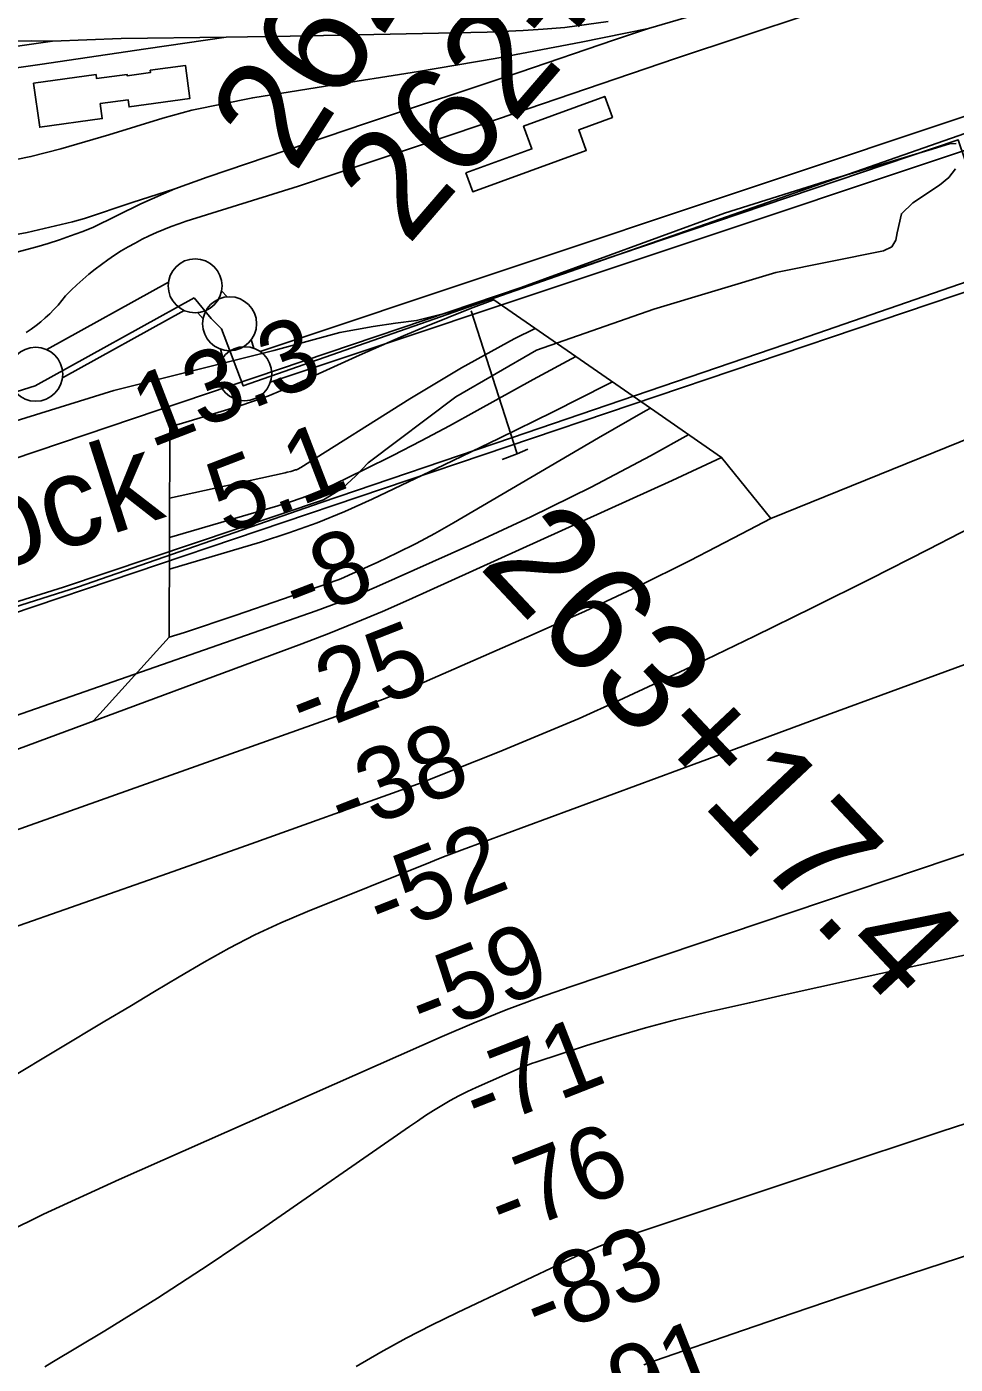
# Model space of a CAD drawing. Extents: x 3651524 to 3689615, y 505651 to 531377.
# Drawn here: x 3673494 to 3674354, y 515883 to 517121 of the extents above; entities that cross this region are included whole.
import ezdxf

# ---------------------------------------------------------------- set-up
doc = ezdxf.new("R2010")
doc.units = 0
for name, color, linetype in [('V-BLDG-IDEN', 7, 'Continuous'), ('V-BLDG-OTLN', 7, 'Continuous'), ('V-CHAN-DOCK', 7, 'Continuous'), ('V-FLOD-BASE', 7, 'Continuous'), ('V-RAIL-TRAK', 7, 'Continuous'), ('V-RIVR-EDGE', 7, 'Continuous'), ('V-RIVR-RANG', 7, 'Continuous'), ('V-ROAD-CNTR', 7, 'Continuous'), ('V-SITE-VEGE', 7, 'Continuous'), ('V-SURV-IDEN', 7, 'Continuous'), ('V-SURV-LINE', 7, 'Continuous'), ('V-TOPO-DPTH', 7, 'Continuous'), ('V-TOPO-MAJR', 7, 'Continuous'), ('V-TOPO-MINR', 7, 'Continuous'), ('V-TOPO-WATR', 7, 'Continuous')]:
    doc.layers.add(name, color=color, linetype=linetype)

msp = doc.modelspace()

# ---------------------------------------------------------------- linework, layer by layer
at = {"layer": 'V-BLDG-OTLN'}
for points in [[(3673608.159, 517081.044), (3673640.798, 517085.57), (3673645.043, 517054.948), (3673588.645, 517047.129), (3673587.726, 517053.767), (3673561.943, 517050.193), (3673563.877, 517036.256), (3673505.875, 517028.214), (3673500.223, 517068.973), (3673558.071, 517076.993), (3673558.585, 517073.296), (3673586.841, 517077.214), (3673587.031, 517075.846), (3673608.466, 517078.82)], [(3673900.633, 516986), (3673961.774, 517008.258), (3673954.068, 517029.426), (3674029.299, 517056.814), (3674036.475, 517037.342), (3674005.292, 517025.885), (3674012.213, 517006.874), (3673906.98, 516968.566)]]:
    msp.add_lwpolyline(points, close=True, dxfattribs=at)
at = {"layer": 'V-CHAN-DOCK'}
msp.add_lwpolyline([(3674400.149, 516888.194), (3673478.791, 516577.148), (3673435.463, 516705.484), (3674356.823, 517016.532), (3674400.149, 516888.194)], dxfattribs=at)
at = {"layer": 'V-FLOD-BASE'}
for p, q in [((3673648.906, 516870.303), (3673664.784, 516851.25)), ((3673948.086, 516726.029), (3673905.414, 516858.265))]:
    msp.add_line(p, q, dxfattribs=at)
for points in [[(3674375.346, 517026.692), (3673694.42, 516788.8), (3673674.311, 516841.725), (3673664.784, 516851.25)], [(3673648.906, 516870.303), (3673501.777, 516788.8), (3673141.892, 516675.542), (3672978.886, 516644.847), (3672789.417, 516592.981), (3672704.739, 516536.88)], [(3673958.121, 516730.306), (3673948.086, 516726.029), (3673934.382, 516720.582)]]:
    msp.add_lwpolyline(points, dxfattribs=at)
at = {"layer": 'V-RAIL-TRAK'}
for points in [[(3672590.663, 516998.68), (3672690.442, 517013.693), (3672823.803, 517032.623), (3672937.791, 517049.718), (3673062.868, 517068.062), (3673168.121, 517083.153), (3673269.628, 517097.41), (3673296.172, 517101.538), (3673318.195, 517104.352), (3673331.328, 517105.161), (3673373.237, 517107.002), (3673415.176, 517106.81), (3673498.558, 517108.139), (3673517.647, 517108.094), (3673581.301, 517110.396), (3673678.768, 517111.608), (3673737.901, 517112.595), (3673815.334, 517114.154), (3673920.298, 517116.255), (3673953.763, 517117.82), (3673972.209, 517119.018), (3673992.372, 517120.71), (3674032.351, 517126.278)], [(3674117.318, 517133.458), (3674069.944, 517119.804), (3674037.393, 517108.864), (3673950.652, 517079.324), (3673808.611, 517032.107), (3673661.132, 516981.997), (3673631.084, 516971.247), (3673599.514, 516957.502), (3673555.068, 516935.597), (3673544.843, 516931.562), (3673534.539, 516927.731), (3673524.162, 516924.1), (3673513.715, 516920.673), (3673503.205, 516917.456), (3673478.897, 516911.056)], [(3674069.944, 517119.804), (3674007.373, 517107.191), (3673927.786, 517091.988), (3673856.917, 517079.885), (3673770.573, 517066.464), (3673703.284, 517055.661), (3673646.958, 517044.229), (3673619.836, 517036.807), (3673569.826, 517021.24), (3673525.413, 517008.254), (3673497.819, 517001.137), (3673468.796, 516995.253), (3673433.685, 516988.345), (3673382.002, 516980.577), (3673296.119, 516967.947), (3673202.876, 516955.684), (3673115.893, 516943.195), (3673004.74, 516925.048), (3672921.184, 516913.86), (3672859.981, 516904.08)], [(3673517.647, 517108.094), (3673445.816, 517097.694), (3673319.171, 517079.485), (3673154.742, 517055.426), (3672987.182, 517031.321), (3672812.291, 517005.549), (3672675.182, 516986.097), (3672536.213, 516965.211), (3672412.696, 516947.045), (3672302.292, 516931.098), (3672147.554, 516907.8)], [(3673678.768, 517111.608), (3673604.124, 517100.858), (3673505.904, 517086.492), (3673383.477, 517068.809), (3673228.572, 517045.978), (3673065.85, 517022.881), (3672952.473, 517007.05), (3672799.747, 516985.187), (3672686.557, 516967.167), (3672557.295, 516945.792), (3672456.593, 516929.979), (3672333.69, 516912.606)], [(3673631.084, 516971.247), (3673591.672, 516958.643), (3673547.284, 516943.936), (3673536.376, 516940.654), (3673494.267, 516930.831), (3673440.266, 516920.997), (3673385.285, 516913.964)]]:
    msp.add_lwpolyline(points, dxfattribs=at)
at = {"layer": 'V-RIVR-EDGE'}
for points in [[(3674415.893, 516903.01), (3674209.84, 516831.83), (3673943.079, 516740.581), (3673766.466, 516680.97), (3673540.788, 516602.486)], [(3673540.788, 516602.486), (3673416.307, 516562.967), (3673216.37, 516486.87), (3673051.405, 516429.682), (3672937.958, 516392.586), (3672821.418, 516343.243), (3672797.517, 516341.464), (3672757.709, 516348.915), (3672715.431, 516349.02), (3672668.257, 516351.588), (3672633.934, 516347.383), (3672627.18, 516341.885), (3672630.799, 516318.593), (3672469.545, 516275.488)]]:
    msp.add_lwpolyline(points, dxfattribs=at)
at = {"layer": 'V-ROAD-CNTR'}
for points in [[(3673641.639, 516941.186), (3673745.739, 516973.843), (3673916.505, 517031.122), (3674094.731, 517091.972), (3674281.027, 517154.092)], [(3673641.639, 516941.186), (3673634.633, 516938.888), (3673627.694, 516936.398), (3673620.828, 516933.713), (3673614.036, 516930.84), (3673607.329, 516927.778), (3673600.708, 516924.532), (3673594.181, 516921.101), (3673587.752, 516917.493), (3673581.424, 516913.704), (3673575.206, 516909.743), (3673569.099, 516905.608), (3673563.109, 516901.307), (3673557.241, 516896.843), (3673551.501, 516892.214), (3673545.889, 516887.428), (3673540.415, 516882.488), (3673535.08, 516877.399), (3673529.886, 516872.162), (3673526.454, 516867.788), (3673522.853, 516863.55), (3673519.089, 516859.454), (3673515.171, 516855.51), (3673511.102, 516851.719), (3673506.887, 516848.09), (3673502.535, 516844.627), (3673498.052, 516841.336), (3673493.446, 516838.223)]]:
    msp.add_lwpolyline(points, dxfattribs=at)
at = {"layer": 'V-SITE-VEGE'}
for points in [[(3673135.896, 516648.445), (3673574.553, 516784.491), (3673722.832, 516821.616), (3673783.84, 516838.364), (3673814.845, 516843.779), (3673835.384, 516846.99), (3673854.936, 516849.212), (3673896.992, 516859.989), (3674140.372, 516948.719), (3674244.21, 516981.577), (3674332.456, 517007.881), (3674348.646, 517012.862), (3674354.968, 517013.272)], [(3674354.237, 516989.758), (3674347.933, 516981.841), (3674339.26, 516974.706), (3674314.604, 516958.442), (3674304.157, 516948.143), (3674300.252, 516930.551), (3674298.886, 516923.631), (3674295.148, 516917.497), (3674287.452, 516913.921), (3674187.73, 516893.715), (3674074.806, 516859.844), (3673966.237, 516821.835), (3673891.27, 516778.575), (3673810.222, 516717.716), (3673798.596, 516705.635), (3673786.378, 516694.146), (3673768.82, 516683.234), (3673527.99, 516602.412), (3673327.615, 516539.87)]]:
    msp.add_lwpolyline(points, dxfattribs=at)
at = {"layer": 'V-SURV-LINE'}
for points in [[(3673710.003, 516820.677), (3674385.376, 517046.089)], [(3674394.856, 517017.626), (3673719.484, 516792.214)], [(3673512.384, 516822.42), (3673625.135, 516884.875)], [(3673674.415, 516876.738), (3673679.418, 516871.237)], [(3673639.661, 516858.627), (3673526.911, 516796.172)], [(3673657.229, 516851.047), (3673652.225, 516856.549)], [(3673701.922, 516831.588), (3673704.341, 516823.61)], [(3673675.637, 516814.886), (3673673.219, 516822.863)]]:
    msp.add_lwpolyline(points, dxfattribs=at)
for centre in [(3673649.873, 516881.431), (3673681.771, 516846.355), (3673502.173, 516799.616), (3673695.788, 516800.119)]:
    msp.add_circle(centre, 25, dxfattribs=at)
at = {"layer": 'V-TOPO-DPTH'}
msp.add_line((3673558.814, 516479.759), (3673555.74, 516478.621), dxfattribs=at)
for points in [[(3671893.2, 515937.954), (3672635.993, 516095.728), (3672667.997, 516104.676), (3672699.908, 516113.934), (3672731.681, 516123.656), (3672763.362, 516133.687), (3672934.031, 516189.101), (3673050.814, 516227.554), (3673167.377, 516266.65), (3673283.612, 516306.712), (3673399.629, 516347.418), (3673799.404, 516489.546), (3673812.696, 516494.426), (3673825.916, 516499.487), (3673839.029, 516504.818), (3673852.071, 516510.329), (3673962.163, 516558.196), (3674011.296, 516580.25), (3674060.062, 516603.066), (3674108.276, 516627.025), (3674156.124, 516651.745), (3674183.019, 516666.005), (3677541.251, 518025.644)], [(3674002.428, 516816.01), (3673926.46, 516868.515), (3673925.764, 516868.258), (3673904.906, 516860.365), (3673884.135, 516852.26), (3673863.491, 516843.833), (3673842.932, 516835.193), (3673822.478, 516826.302), (3673802.076, 516817.293), (3673781.755, 516808.105), (3673761.487, 516798.797), (3673743.557, 516790.468), (3673730.47, 516784.723), (3673717.24, 516779.355), (3673703.794, 516774.553), (3673690.205, 516770.128), (3673638.231, 516754.414), (3673626.405, 516750.915), (3673626.151, 516648.306)], [(3674071.544, 516768.241), (3674002.428, 516816.01), (3673962.862, 516794.812), (3673911.202, 516765.945), (3673885.344, 516751.784), (3673859.33, 516737.921), (3673833.084, 516724.504), (3673806.681, 516711.385), (3673778.993, 516697.921), (3673766.19, 516692.09), (3673753.217, 516686.7), (3673739.988, 516681.97), (3673726.589, 516677.681), (3673626.151, 516648.306), (3673625.923, 516556.125)], [(3673626.151, 516648.306), (3673726.589, 516677.681), (3673739.988, 516681.97), (3673753.217, 516686.7), (3673766.19, 516692.09), (3673778.993, 516697.921), (3673806.681, 516711.385), (3673833.084, 516724.504), (3673859.33, 516737.921), (3673885.344, 516751.784), (3673911.202, 516765.945), (3673962.862, 516794.812), (3674002.428, 516816.01)], [(3673555.74, 516478.621), (3673625.923, 516556.125), (3673639.906, 516560.505), (3673687.801, 516576.402), (3673773.868, 516606.184), (3673778.521, 516607.866), (3673783.14, 516609.633), (3673787.709, 516611.526), (3673792.244, 516613.504), (3673819.175, 516625.693), (3673837.006, 516634.107), (3673854.646, 516642.89), (3673871.999, 516652.228), (3673889.161, 516661.935), (3674023.52, 516740.769), (3674067.181, 516765.813), (3674071.544, 516768.241), (3674137.534, 516722.632)], [(3673625.923, 516556.125), (3673639.906, 516560.505), (3673687.801, 516576.402), (3673773.868, 516606.184), (3673778.521, 516607.866), (3673783.14, 516609.633), (3673787.709, 516611.526), (3673792.244, 516613.504), (3673819.175, 516625.693), (3673837.006, 516634.107), (3673854.646, 516642.89), (3673871.999, 516652.228), (3673889.161, 516661.935), (3674023.52, 516740.769), (3674067.181, 516765.813), (3674071.544, 516768.241)], [(3674183.019, 516666.005), (3674137.534, 516722.632), (3674091.887, 516701.242), (3673847.832, 516590.802), (3673823.325, 516580.022), (3673798.674, 516569.589), (3673773.809, 516559.679), (3673748.801, 516550.117), (3673203.789, 516348.283), (3673117.094, 516316.598), (3673030.224, 516285.407), (3672943.091, 516254.958), (3672855.783, 516225.005), (3672690.746, 516169.17), (3672685.814, 516167.542), (3672680.865, 516165.963), (3672675.894, 516164.458), (3672670.908, 516163.002), (3672613.764, 516146.783), (3672604.179, 516144.303)], [(3674137.534, 516722.632), (3674091.887, 516701.242), (3673847.832, 516590.802), (3673823.325, 516580.022), (3673798.674, 516569.589), (3673773.809, 516559.679), (3673748.801, 516550.117), (3673558.814, 516479.759)], [(3674388.866, 516668.264), (3674328.833, 516637.399), (3674275.47, 516610.277), (3674221.943, 516583.487), (3674168.17, 516557.195), (3674114.231, 516531.235), (3674078.741, 516514.357), (3674042.269, 516497.444), (3674005.588, 516481.008), (3673968.595, 516465.288), (3673931.394, 516450.045), (3673868.583, 516425.018), (3673862.618, 516422.679), (3673856.638, 516420.383), (3673850.633, 516418.152), (3673844.612, 516415.963), (3673701.772, 516364.93), (3673624.271, 516337.393), (3673546.706, 516310.038), (3673469.046, 516282.954)], [(3674388.866, 516668.264), (3674328.833, 516637.399), (3674275.47, 516610.277), (3674221.943, 516583.487), (3674168.17, 516557.195), (3674114.231, 516531.235), (3674078.741, 516514.357), (3674042.269, 516497.444), (3674005.588, 516481.008), (3673968.595, 516465.288), (3673931.394, 516450.045), (3673868.583, 516425.018), (3673862.618, 516422.679), (3673856.638, 516420.383), (3673850.633, 516418.152), (3673844.612, 516415.963), (3673701.772, 516364.93), (3673624.271, 516337.393), (3673546.706, 516310.038), (3673469.046, 516282.954)], [(3671893.2, 515937.954), (3672635.993, 516095.728), (3672667.997, 516104.676), (3672699.908, 516113.934), (3672731.681, 516123.656), (3672763.362, 516133.687), (3672934.031, 516189.101), (3673050.814, 516227.554), (3673167.377, 516266.65), (3673283.612, 516306.712), (3673399.629, 516347.418), (3673799.404, 516489.546), (3673812.696, 516494.426), (3673825.916, 516499.487), (3673839.029, 516504.818), (3673852.071, 516510.329), (3673962.163, 516558.196), (3674011.296, 516580.25), (3674060.062, 516603.066), (3674108.276, 516627.025), (3674156.124, 516651.745), (3674183.019, 516666.005)]]:
    msp.add_lwpolyline(points, dxfattribs=at)
at = {"layer": 'V-TOPO-MAJR'}
msp.add_lwpolyline([(3674471.487, 516570.317), (3674353.535, 516527.434), (3674235.694, 516484.244), (3674117.929, 516440.851), (3673897.358, 516359.252), (3673889.944, 516356.476), (3673882.546, 516353.661), (3673875.171, 516350.788), (3673867.81, 516347.876), (3673753.941, 516302.304), (3673729.385, 516291.819), (3673705.189, 516280.603), (3673681.531, 516268.293), (3673658.231, 516255.254), (3673635.216, 516241.641), (3673612.218, 516227.997), (3673589.249, 516214.308), (3673566.297, 516200.588), (3673477.779, 516147.554), (3673410.319, 516107.756), (3673342.508, 516068.575), (3673274.171, 516030.318), (3673205.484, 515992.678), (3672971.187, 515866.346)], dxfattribs=at)
at = {"layer": 'V-TOPO-MINR'}
for points in [[(3673926.46, 516868.515), (3673925.764, 516868.258), (3673904.906, 516860.365), (3673884.135, 516852.26), (3673863.491, 516843.833), (3673842.932, 516835.193), (3673822.478, 516826.302), (3673802.076, 516817.293), (3673781.755, 516808.105), (3673761.487, 516798.797), (3673743.557, 516790.468), (3673730.47, 516784.723), (3673717.24, 516779.355), (3673703.794, 516774.553), (3673690.205, 516770.128), (3673638.231, 516754.414), (3673626.405, 516750.915)], [(3673964.786, 516842.026), (3673945.353, 516832.405), (3673896.715, 516805.424), (3673848.882, 516776.908), (3673747.666, 516713.312), (3673745.057, 516711.833), (3673743.705, 516711.189), (3673742.979, 516710.945), (3673738.502, 516709.695), (3673735.001, 516708.813), (3673733.242, 516708.408), (3673626.241, 516684.741)], [(3674036.402, 516792.529), (3674031.525, 516790.017), (3673981.474, 516764.721), (3673931.141, 516739.992), (3673880.62, 516715.64), (3673813.799, 516683.895), (3673788.453, 516672.565), (3673762.802, 516662.034), (3673736.691, 516652.7), (3673710.273, 516644.165), (3673626.079, 516619.098)], [(3674071.544, 516768.241), (3674067.181, 516765.813), (3674023.52, 516740.769), (3673889.161, 516661.935), (3673871.999, 516652.228), (3673854.646, 516642.89), (3673837.006, 516634.107), (3673819.175, 516625.693), (3673792.244, 516613.504), (3673787.709, 516611.526), (3673783.14, 516609.633), (3673778.521, 516607.866), (3673773.868, 516606.184), (3673687.801, 516576.402), (3673639.906, 516560.505), (3673625.923, 516556.125)], [(3674107.101, 516743.666), (3674071.664, 516724.07), (3674016.62, 516695.049), (3673960.733, 516667.688), (3673904.283, 516641.433), (3673818.023, 516602.873), (3673804.21, 516596.908), (3673790.303, 516591.18), (3673776.255, 516585.807), (3673762.113, 516580.672), (3673437.02, 516467.276), (3673307.837, 516424.379), (3673177.887, 516384.094), (3673046.786, 516347.726), (3672914.919, 516313.97), (3672727.445, 516268.966), (3672688.788, 516259.481), (3672650.198, 516249.739), (3672611.707, 516239.612), (3672573.282, 516229.227)], [(3674137.534, 516722.632), (3674091.887, 516701.242), (3673847.832, 516590.802), (3673823.325, 516580.022), (3673798.674, 516569.589), (3673773.809, 516559.679), (3673748.801, 516550.117), (3673203.789, 516348.283), (3673117.094, 516316.598), (3673030.224, 516285.407), (3672943.091, 516254.958), (3672855.783, 516225.005), (3672690.746, 516169.17), (3672685.814, 516167.542), (3672680.865, 516165.963), (3672675.894, 516164.458), (3672670.908, 516163.002), (3672613.764, 516146.783), (3672604.179, 516144.303)], [(3674137.534, 516722.632), (3674091.887, 516701.242), (3673847.832, 516590.802), (3673823.325, 516580.022), (3673798.674, 516569.589), (3673773.809, 516559.679), (3673748.801, 516550.117), (3673203.789, 516348.283), (3673117.094, 516316.598), (3673030.224, 516285.407), (3672943.091, 516254.958), (3672855.783, 516225.005), (3672690.746, 516169.17), (3672685.814, 516167.542), (3672680.865, 516165.963), (3672675.894, 516164.458), (3672670.908, 516163.002), (3672613.764, 516146.783), (3672604.179, 516144.303)], [(3674388.866, 516668.264), (3674328.833, 516637.399), (3674275.47, 516610.277), (3674221.943, 516583.487), (3674168.17, 516557.195), (3674114.231, 516531.235), (3674078.741, 516514.357), (3674042.269, 516497.444), (3674005.588, 516481.008), (3673968.595, 516465.288), (3673931.394, 516450.045), (3673868.583, 516425.018), (3673862.618, 516422.679), (3673856.638, 516420.383), (3673850.633, 516418.152), (3673844.612, 516415.963), (3673701.772, 516364.93), (3673624.271, 516337.393), (3673546.706, 516310.038), (3673469.046, 516282.954)], [(3674183.019, 516666.005), (3674156.124, 516651.745), (3674108.276, 516627.025), (3674060.062, 516603.066), (3674011.296, 516580.25), (3673962.163, 516558.196), (3673852.071, 516510.329), (3673839.029, 516504.818), (3673825.916, 516499.487), (3673812.696, 516494.426), (3673799.404, 516489.546), (3673399.629, 516347.418), (3673283.612, 516306.712), (3673167.377, 516266.65), (3673050.814, 516227.554), (3672934.031, 516189.101), (3672763.362, 516133.687), (3672731.681, 516123.656), (3672699.908, 516113.934), (3672667.997, 516104.676), (3672635.993, 516095.728), (3671893.2, 515937.954)], [(3674875.501, 516527.956), (3673998.206, 516232.8), (3673967.974, 516222.164), (3673937.954, 516210.982), (3673908.253, 516198.979), (3673878.765, 516186.429), (3673579.361, 516054.123), (3673509.566, 516021.838), (3673440.572, 515987.988), (3673372.779, 515951.792), (3673305.788, 515914.03), (3673222.371, 515865.105)], [(3674431.243, 516276.983), (3674259.821, 516239.282), (3674227.629, 516232.16), (3674195.449, 516224.984), (3674163.287, 516217.727), (3674131.138, 516210.417), (3674122.818, 516208.515), (3674094.94, 516201.745), (3674067.198, 516194.48), (3674039.661, 516186.474), (3674012.261, 516177.974), (3673965.481, 516162.771), (3673961.595, 516161.442), (3673957.74, 516160.035), (3673953.929, 516158.511), (3673950.148, 516156.909), (3673910.158, 516139.237), (3673902.029, 516135.455), (3673894.007, 516131.468), (3673886.146, 516127.173), (3673878.392, 516122.672), (3673870.763, 516117.948), (3673863.194, 516113.132), (3673855.714, 516108.178), (3673848.295, 516103.132), (3673710.372, 516007.467), (3673662.944, 515975.399), (3673615.028, 515944.098), (3673566.381, 515913.946), (3673517.246, 515884.559), (3673510.565, 515880.671)], [(3675139.021, 516236.081), (3674342.824, 515976.59), (3674296.457, 515961.347), (3674250.143, 515945.946), (3674203.909, 515930.308), (3674157.728, 515914.512), (3674075.356, 515886.101), (3674070.425, 515884.328), (3674065.528, 515882.471)], [(3674447.384, 516133.077), (3674341.056, 516098.493), (3674234.884, 516063.428), (3674049.676, 516001.56), (3674036.32, 515996.828), (3674023.091, 515991.78), (3674010.053, 515986.257), (3673997.142, 515980.417), (3673892.867, 515930.965), (3673868.972, 515919.221), (3673845.311, 515907.039), (3673822.001, 515894.198), (3673798.924, 515880.92)]]:
    msp.add_lwpolyline(points, dxfattribs=at)
at = {"layer": 'V-TOPO-WATR'}
msp.add_lwpolyline([(3674002.428, 516816.01), (3673962.862, 516794.812), (3673911.202, 516765.945), (3673885.344, 516751.784), (3673859.33, 516737.921), (3673833.084, 516724.504), (3673806.681, 516711.385), (3673778.993, 516697.921), (3673766.19, 516692.09), (3673753.217, 516686.7), (3673739.988, 516681.97), (3673726.589, 516677.681), (3673626.151, 516648.306)], dxfattribs=at)

# ---------------------------------------------------------------- texts
at = {"layer": 'V-BLDG-IDEN'}
msp.add_text('Dock', height=82.9998, rotation=17.75821, dxfattribs=at).set_placement((3673383.084, 516590.629))
at = {"layer": 'V-RIVR-RANG'}
for s, rotation, p in [('13.3', 21.078326, (3673608.53, 516731.141)), ('5.1', 21.078326, (3673677.957, 516650.73)), ('-8', 21.078326, (3673745.17, 516569.466)), ('-25', 21.364639, (3673750.662, 516463.968)), ('-38', 21.364639, (3673787.354, 516370.942)), ('-52', 21.364639, (3673823.062, 516277.533)), ('-59', 21.364639, (3673861.965, 516185.372)), ('-71', 21.364639, (3673912.413, 516097.728)), ('-76', 21.364639, (3673935.593, 515999.417)), ('-83', 21.364639, (3673968.353, 515904.853)), ('-91', 21.364639, (3674021.503, 515818.266))]:
    msp.add_text(s, height=67, rotation=rotation, dxfattribs=at).set_placement(p)
at = {"layer": 'V-SURV-IDEN'}
for s, rotation, p in [('262+21.6', 57.464846, (3673742.245, 516984.391)), ('262+69.0', 49.196799, (3673846.874, 516917.702)), ('263+17.4', 313.273902, (3673911.381, 516621.449))]:
    msp.add_text(s, height=100, rotation=rotation, dxfattribs=at).set_placement(p)

doc.saveas('drawing.dxf')
